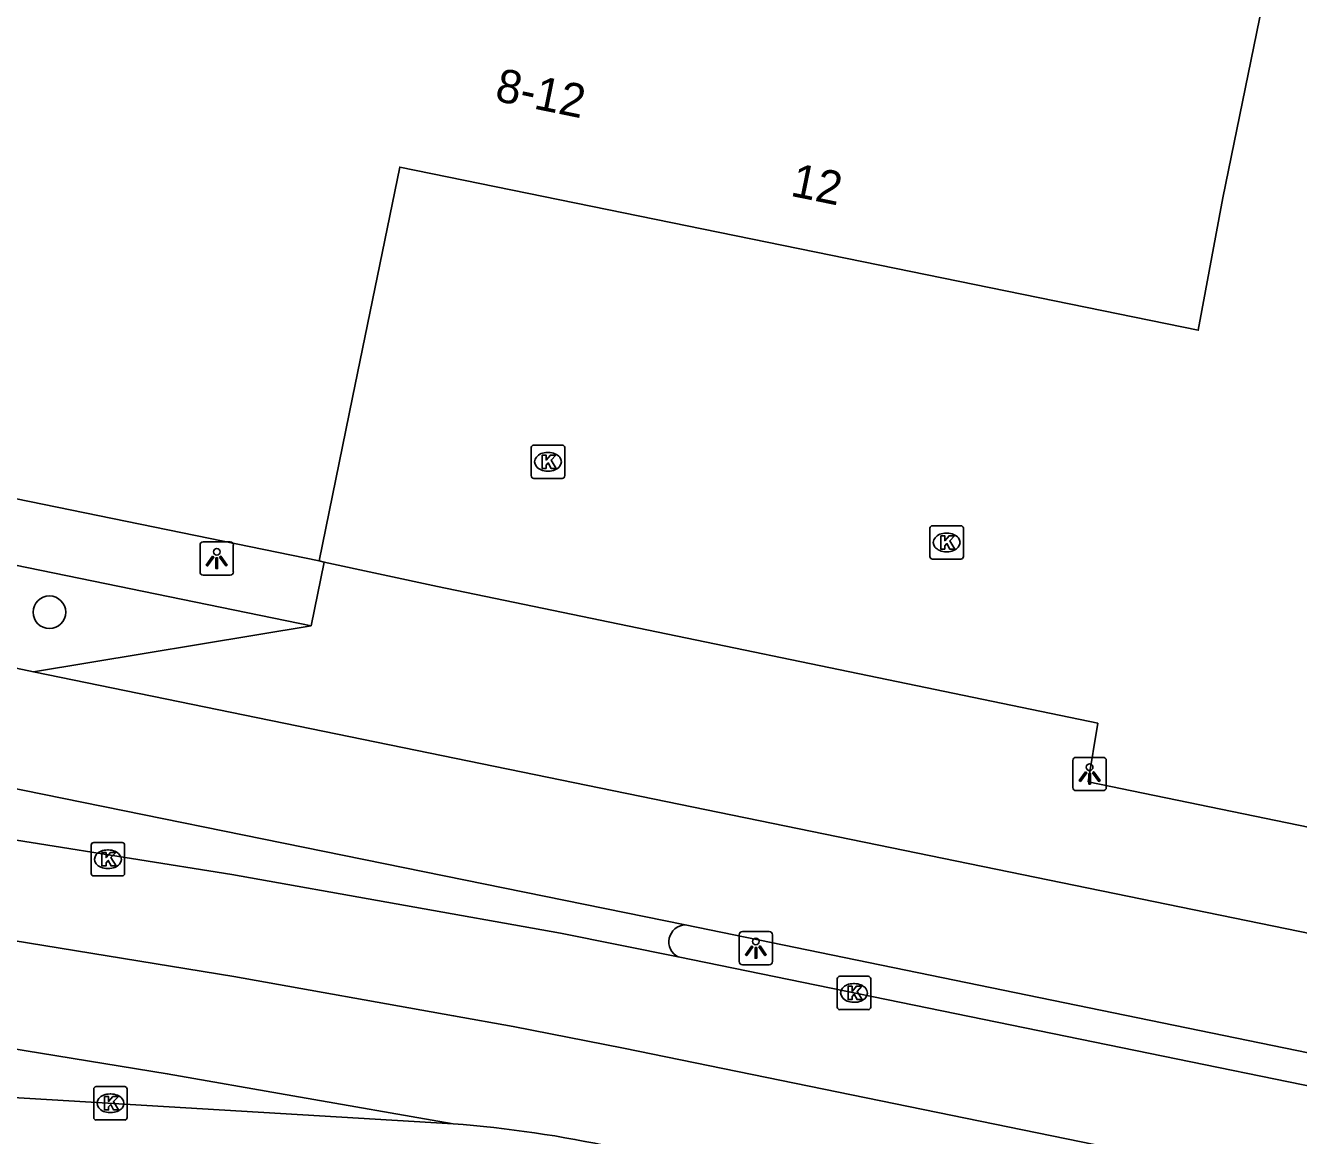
# Model space of a CAD drawing. Extents: x 157692 to 159670, y 381454 to 383289.
# Drawn here: x 158620.7 to 158658.83, y 382100.44 to 382133.69 of the extents above; entities that cross this region are included whole.
import ezdxf

# ---------------------------------------------------------------- set-up
doc = ezdxf.new("R2010")
doc.units = 0
for name, color, linetype in [('IMGEO_Boom', 7, 'Continuous'), ('IMGEO_Fietspad_gesloten', 7, 'Continuous'), ('IMGEO_Kolk', 7, 'Continuous'), ('IMGEO_Lichtpunt', 7, 'Continuous'), ('IMGEO_Pand', 7, 'Continuous'), ('IMGEO_Pand_nummerreeks', 7, 'Continuous'), ('IMGEO_Rijbaan_lokaal_open', 7, 'Continuous'), ('IMGEO_Rijbaan_regionaal_gesloten', 7, 'Continuous'), ('IMGEO_Voetpad_open', 7, 'Continuous')]:
    doc.layers.add(name, color=color, linetype=linetype)

msp = doc.modelspace()

# ---------------------------------------------------------------- linework, layer by layer
at = {"layer": 'IMGEO_Boom'}
msp.add_circle((158621.416, 382116.113), 0.489, dxfattribs=at)
at = {"layer": 'IMGEO_Fietspad_gesloten'}
for points in [[(158620.94, 382114.323), (158606.65, 382117.341)], [(158640.458, 382106.746), (158759.226, 382082.344), (158791.317, 382075.663)]]:
    msp.add_lwpolyline(points, dxfattribs=at)
at = {"layer": 'IMGEO_Kolk'}
for p, q in [((158635.849, 382120.194), (158635.849, 382121.046)), ((158635.924, 382121.12), (158636.776, 382121.12)), ((158636.85, 382121.046), (158636.85, 382120.194)), ((158636.337, 382120.9), (158636.362, 382120.9)), ((158636.36, 382120.34), (158636.335, 382120.34)), ((158636.776, 382120.12), (158635.924, 382120.12)), ((158647.789, 382117.778), (158647.789, 382118.63)), ((158647.864, 382118.704), (158648.716, 382118.704)), ((158648.277, 382118.484), (158648.302, 382118.484)), ((158648.79, 382118.63), (158648.79, 382117.778)), ((158648.716, 382117.704), (158647.864, 382117.704)), ((158648.3, 382117.924), (158648.275, 382117.924)), ((158622.743, 382109.212), (158623.595, 382109.212)), ((158622.668, 382108.286), (158622.668, 382109.138)), ((158623.156, 382108.992), (158623.181, 382108.992)), ((158623.669, 382109.138), (158623.669, 382108.286)), ((158623.179, 382108.432), (158623.154, 382108.432)), ((158623.595, 382108.212), (158622.743, 382108.212)), ((158645.014, 382104.281), (158645.014, 382105.133)), ((158645.089, 382105.207), (158645.941, 382105.207)), ((158645.502, 382104.987), (158645.527, 382104.987)), ((158646.015, 382105.133), (158646.015, 382104.281)), ((158645.525, 382104.427), (158645.5, 382104.427)), ((158645.941, 382104.207), (158645.089, 382104.207)), ((158622.743, 382100.976), (158622.743, 382101.828)), ((158622.818, 382101.902), (158623.67, 382101.902)), ((158623.231, 382101.682), (158623.256, 382101.682)), ((158623.744, 382101.828), (158623.744, 382100.976)), ((158623.67, 382100.902), (158622.818, 382100.902)), ((158623.254, 382101.122), (158623.229, 382101.122))]:
    msp.add_line(p, q, dxfattribs=at)
for points in [[(158635.849, 382120.194), (158635.849, 382121.046)], [(158635.924, 382121.12), (158636.776, 382121.12)], [(158636.85, 382121.046), (158636.85, 382120.194)], [(158636.17, 382120.82), (158636.293, 382120.82), (158636.293, 382120.669), (158636.423, 382120.82), (158636.587, 382120.82), (158636.441, 382120.669), (158636.594, 382120.42), (158636.442, 382120.42), (158636.357, 382120.584), (158636.293, 382120.517), (158636.293, 382120.42), (158636.17, 382120.42), (158636.17, 382120.82)], [(158636.776, 382120.12), (158635.924, 382120.12)], [(158647.789, 382117.778), (158647.789, 382118.63)], [(158647.864, 382118.704), (158648.716, 382118.704)], [(158648.11, 382118.404), (158648.233, 382118.404), (158648.233, 382118.253), (158648.363, 382118.404), (158648.527, 382118.404), (158648.381, 382118.253), (158648.534, 382118.004), (158648.382, 382118.004), (158648.297, 382118.168), (158648.233, 382118.101), (158648.233, 382118.004), (158648.11, 382118.004), (158648.11, 382118.404)], [(158648.79, 382118.63), (158648.79, 382117.778)], [(158648.716, 382117.704), (158647.864, 382117.704)], [(158622.743, 382109.212), (158623.595, 382109.212)], [(158622.668, 382108.286), (158622.668, 382109.138)], [(158622.989, 382108.912), (158623.112, 382108.912), (158623.112, 382108.761), (158623.242, 382108.912), (158623.406, 382108.912), (158623.26, 382108.761), (158623.413, 382108.512), (158623.261, 382108.512), (158623.176, 382108.676), (158623.112, 382108.609), (158623.112, 382108.512), (158622.989, 382108.512), (158622.989, 382108.912)], [(158623.669, 382109.138), (158623.669, 382108.286)], [(158623.595, 382108.212), (158622.743, 382108.212)], [(158645.014, 382104.281), (158645.014, 382105.133)], [(158645.089, 382105.207), (158645.941, 382105.207)], [(158646.015, 382105.133), (158646.015, 382104.281)], [(158645.335, 382104.907), (158645.458, 382104.907), (158645.458, 382104.756), (158645.588, 382104.907), (158645.752, 382104.907), (158645.606, 382104.756), (158645.759, 382104.507), (158645.607, 382104.507), (158645.522, 382104.671), (158645.458, 382104.604), (158645.458, 382104.507), (158645.335, 382104.507), (158645.335, 382104.907)], [(158645.941, 382104.207), (158645.089, 382104.207)], [(158622.743, 382100.976), (158622.743, 382101.828)], [(158622.818, 382101.902), (158623.67, 382101.902)], [(158623.064, 382101.602), (158623.187, 382101.602), (158623.187, 382101.451), (158623.317, 382101.602), (158623.481, 382101.602), (158623.335, 382101.451), (158623.488, 382101.202), (158623.336, 382101.202), (158623.251, 382101.366), (158623.187, 382101.299), (158623.187, 382101.202), (158623.064, 382101.202), (158623.064, 382101.602)], [(158623.744, 382101.828), (158623.744, 382100.976)], [(158623.67, 382100.902), (158622.818, 382100.902)]]:
    msp.add_lwpolyline(points, dxfattribs=at)
for centre, start, end in [((158635.926, 382121.044), 91.552, 178.448), ((158635.926, 382121.044), 91.552, 178.448), ((158636.774, 382121.044), 1.552, 88.448), ((158636.774, 382121.044), 1.552, 88.448), ((158635.926, 382120.196), 181.552, 268.448), ((158635.926, 382120.196), 181.552, 268.448), ((158636.774, 382120.196), 271.552, 358.448), ((158636.774, 382120.196), 271.552, 358.448), ((158647.866, 382118.628), 91.552, 178.448), ((158647.866, 382118.628), 91.552, 178.448), ((158648.714, 382118.628), 1.552, 88.448), ((158648.714, 382118.628), 1.552, 88.448), ((158647.866, 382117.78), 181.552, 268.448), ((158647.866, 382117.78), 181.552, 268.448), ((158648.714, 382117.78), 271.552, 358.448), ((158648.714, 382117.78), 271.552, 358.448), ((158622.745, 382109.136), 91.552, 178.448), ((158622.745, 382109.136), 91.552, 178.448), ((158623.593, 382109.136), 1.552, 88.448), ((158623.593, 382109.136), 1.552, 88.448), ((158622.745, 382108.288), 181.552, 268.448), ((158622.745, 382108.288), 181.552, 268.448), ((158623.593, 382108.288), 271.552, 358.448), ((158623.593, 382108.288), 271.552, 358.448), ((158645.091, 382105.131), 91.552, 178.448), ((158645.091, 382105.131), 91.552, 178.448), ((158645.939, 382105.131), 1.552, 88.448), ((158645.939, 382105.131), 1.552, 88.448), ((158645.091, 382104.283), 181.552, 268.448), ((158645.091, 382104.283), 181.552, 268.448), ((158645.939, 382104.283), 271.552, 358.448), ((158645.939, 382104.283), 271.552, 358.448), ((158622.82, 382101.826), 91.552, 178.448), ((158622.82, 382101.826), 91.552, 178.448), ((158623.668, 382101.826), 1.552, 88.448), ((158623.668, 382101.826), 1.552, 88.448), ((158622.82, 382100.978), 181.552, 268.448), ((158622.82, 382100.978), 181.552, 268.448), ((158623.668, 382100.978), 271.552, 358.448), ((158623.668, 382100.978), 271.552, 358.448)]:
    msp.add_arc(centre, 0.0765, start, end, dxfattribs=at)
for centre, major_axis, ratio, start_param, end_param in [((158636.336, 382120.62), (-0.387, 0.002), 0.722429, 4.712389, 7.853982), ((158636.361, 382120.62), (-0.39, 0.002), 0.717154, 1.570796, 4.712389), ((158648.276, 382118.204), (-0.387, 0.002), 0.722429, 4.712389, 7.853982), ((158648.301, 382118.204), (-0.39, 0.002), 0.717154, 1.570796, 4.712389), ((158623.155, 382108.712), (-0.387, 0.002), 0.722429, 4.712389, 7.853982), ((158623.18, 382108.712), (-0.39, 0.002), 0.717154, 1.570796, 4.712389), ((158645.501, 382104.707), (-0.387, 0.002), 0.722429, 4.712389, 7.853982), ((158645.526, 382104.707), (-0.39, 0.002), 0.717154, 1.570796, 4.712389), ((158623.23, 382101.402), (-0.387, 0.002), 0.722429, 4.712389, 7.853982), ((158623.255, 382101.402), (-0.39, 0.002), 0.717154, 1.570796, 4.712389)]:
    msp.add_ellipse(centre, major_axis=major_axis, ratio=ratio, start_param=start_param, end_param=end_param, dxfattribs=at)
at = {"layer": 'IMGEO_Lichtpunt'}
for p, q in [((158625.928, 382118.126), (158625.928, 382117.319)), ((158625.928, 382118.126), (158625.928, 382117.319)), ((158626.83, 382118.221), (158626.022, 382118.221)), ((158626.83, 382118.221), (158626.022, 382118.221)), ((158626.924, 382117.319), (158626.924, 382118.126)), ((158626.924, 382117.319), (158626.924, 382118.126)), ((158626.022, 382117.225), (158626.83, 382117.225)), ((158626.022, 382117.225), (158626.83, 382117.225)), ((158652.073, 382111.67), (158652.073, 382110.863)), ((158652.073, 382111.67), (158652.073, 382110.863)), ((158652.975, 382111.765), (158652.167, 382111.765)), ((158652.975, 382111.765), (158652.167, 382111.765)), ((158653.069, 382110.863), (158653.069, 382111.67)), ((158653.069, 382110.863), (158653.069, 382111.67)), ((158652.167, 382110.769), (158652.975, 382110.769)), ((158652.167, 382110.769), (158652.975, 382110.769)), ((158642.978, 382106.548), (158642.17, 382106.548)), ((158642.978, 382106.548), (158642.17, 382106.548)), ((158642.076, 382106.453), (158642.076, 382105.646)), ((158642.076, 382106.453), (158642.076, 382105.646)), ((158643.072, 382105.646), (158643.072, 382106.453)), ((158643.072, 382105.646), (158643.072, 382106.453)), ((158642.17, 382105.552), (158642.978, 382105.552)), ((158642.17, 382105.552), (158642.978, 382105.552))]:
    msp.add_line(p, q, dxfattribs=at)
for points in [[(158626.302, 382117.79), (158626.341, 382117.762), (158626.153, 382117.5), (158626.115, 382117.527), (158626.302, 382117.79)], [(158626.404, 382117.742), (158626.451, 382117.742), (158626.451, 382117.42), (158626.404, 382117.42), (158626.404, 382117.742)], [(158626.514, 382117.762), (158626.552, 382117.789), (158626.739, 382117.527), (158626.7, 382117.499), (158626.514, 382117.762)], [(158652.447, 382111.334), (158652.486, 382111.306), (158652.298, 382111.044), (158652.26, 382111.071), (158652.447, 382111.334)], [(158652.549, 382111.286), (158652.596, 382111.286), (158652.596, 382110.964), (158652.549, 382110.964), (158652.549, 382111.286)], [(158652.659, 382111.306), (158652.697, 382111.333), (158652.884, 382111.071), (158652.845, 382111.043), (158652.659, 382111.306)], [(158642.45, 382106.117), (158642.489, 382106.089), (158642.301, 382105.827), (158642.263, 382105.854), (158642.45, 382106.117)], [(158642.552, 382106.069), (158642.599, 382106.069), (158642.599, 382105.747), (158642.552, 382105.747), (158642.552, 382106.069)], [(158642.662, 382106.089), (158642.7, 382106.116), (158642.887, 382105.854), (158642.848, 382105.826), (158642.662, 382106.089)]]:
    msp.add_lwpolyline(points, dxfattribs=at)
for centre in [(158626.427, 382117.924), (158652.572, 382111.468), (158642.575, 382106.251)]:
    msp.add_circle(centre, 0.0994, dxfattribs=at)
for centre, start, end in [((158626.022, 382118.126), 90, 180), ((158626.022, 382118.126), 90, 180), ((158626.83, 382118.126), 0, 90), ((158626.83, 382118.126), 0, 90), ((158626.022, 382117.319), 180, 270), ((158626.022, 382117.319), 180, 270), ((158626.83, 382117.319), 270, 0), ((158626.83, 382117.319), 270, 360), ((158652.167, 382111.67), 90, 180), ((158652.167, 382111.67), 90, 180), ((158652.975, 382111.67), 0, 90), ((158652.975, 382111.67), 0, 90), ((158652.167, 382110.863), 180, 270), ((158652.167, 382110.863), 180, 270), ((158652.975, 382110.863), 270, 0), ((158652.975, 382110.863), 270, 360), ((158642.17, 382106.453), 90, 180), ((158642.17, 382106.453), 90, 180), ((158642.978, 382106.453), 0, 90), ((158642.978, 382106.453), 0, 90), ((158642.17, 382105.646), 180, 270), ((158642.17, 382105.646), 180, 270), ((158642.978, 382105.646), 270, 0), ((158642.978, 382105.646), 270, 360)]:
    msp.add_arc(centre, 0.0946, start, end, dxfattribs=at)
at = {"layer": 'IMGEO_Pand'}
for points in [[(158659.934, 382145.014), (158656.565, 382128.528), (158655.827, 382124.558), (158631.911, 382129.446), (158630.497, 382122.547), (158629.493, 382117.649)], [(158629.493, 382117.649), (158609.261, 382121.797)]]:
    msp.add_lwpolyline(points, dxfattribs=at)
at = {"layer": 'IMGEO_Rijbaan_lokaal_open'}
for points in [[(158629.645, 382117.616), (158629.259, 382115.706)], [(158663.137, 382108.85), (158652.528, 382111.031), (158652.814, 382112.789), (158633.042, 382116.888), (158629.645, 382117.616)], [(158629.259, 382115.706), (158620.94, 382114.323)], [(158620.94, 382114.323), (158712.956, 382095.452), (158809.708, 382075.476)], [(158610.985, 382112.743), (158640.458, 382106.746)]]:
    msp.add_lwpolyline(points, dxfattribs=at)
msp.add_arc((158640.476, 382106.239), 0.507, 92.0097, 243.5647, dxfattribs=at)
at = {"layer": 'IMGEO_Rijbaan_regionaal_gesloten'}
for points in [[(158678.367, 382094.92), (158638.613, 382103.052), (158635.307, 382103.698), (158633.519, 382104.023), (158626.935, 382105.205), (158617.449, 382106.752), (158616.181, 382106.959), (158614.278, 382107.25), (158612.349, 382107.545), (158605.202, 382108.529), (158604.424, 382108.621), (158600.665, 382109.068), (158598.421, 382109.348), (158555.79, 382114.433), (158544.073, 382116.001)], [(158633.505, 382100.786), (158628.706, 382101.627), (158624.947, 382102.286), (158615.45, 382103.835), (158608.38, 382104.856), (158607.932, 382104.91), (158603.835, 382105.407), (158599.863, 382105.889), (158596.329, 382106.318), (158592.521, 382106.78), (158588.529, 382107.265), (158584.374, 382107.769), (158581.106, 382108.166), (158577.418, 382108.613), (158577.406, 382108.614), (158550.906, 382111.74), (158543.714, 382112.703)], [(158640.25, 382105.785), (158636.724, 382106.498), (158626.876, 382108.256), (158611.845, 382110.657), (158607.095, 382111.336), (158605.115, 382111.751)], [(158550.574, 382109.004), (158606.471, 382102.409), (158633.505, 382100.786)], [(158790.901, 382074.003), (158788.955, 382074.588), (158781.033, 382076.781), (158773.962, 382078.399), (158640.25, 382105.785)]]:
    msp.add_lwpolyline(points, dxfattribs=at)
msp.add_arc((158630.823, 382065.426), 35.462, 77.7336, 85.6624, dxfattribs=at)
at = {"layer": 'IMGEO_Voetpad_open'}
for points in [[(158552.692, 382128.489), (158553.236, 382131.308), (158629.259, 382115.706)], [(158629.645, 382117.616), (158629.493, 382117.649)]]:
    msp.add_lwpolyline(points, dxfattribs=at)

# ---------------------------------------------------------------- texts
at = {"layer": 'IMGEO_Pand_nummerreeks'}
for s, rotation, p in [('8-12', 348.4489, (158634.726, 382131.443)), ('12', 348.4492, (158643.58, 382128.592))]:
    msp.add_text(s, height=1, rotation=rotation, dxfattribs=at).set_placement(p)

doc.saveas('drawing.dxf')
